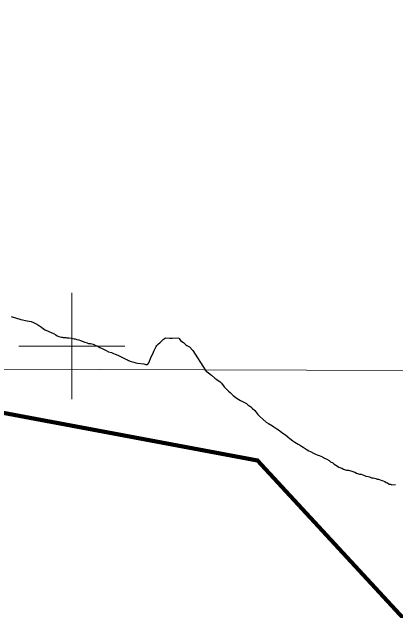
# Model space of a CAD drawing. Extents: x 553962 to 842807, y 8883888 to 9032388.
# Drawn here: x 648873 to 656083, y 8945035 to 8956284 of the extents above; entities that cross this region are included whole.
import ezdxf

# ---------------------------------------------------------------- set-up
doc = ezdxf.new("R2010")
doc.units = 0
doc.header["$LTSCALE"] = 200
for name, color, linetype, lineweight in [('1', 7, 'Continuous', 13), ('12', 7, 'Continuous', 25), ('2', 7, 'Continuous', 13), ('9', 7, 'Continuous', 90)]:
    doc.layers.add(name, color=color, linetype=linetype, lineweight=lineweight)

msp = doc.modelspace()

# ---------------------------------------------------------------- linework, layer by layer
at = {"layer": '1'}
msp.add_line((565315.3, 8949866.8), (791497.7, 8949052.2), dxfattribs=at)
at = {"layer": '12'}
for points in [[(648856.3, 8950558.2), (649040.7, 8950501.6), (649162.3, 8950475.3), (649195.7, 8950466.1), (649232.2, 8950461.1), (649246.8, 8950457.3), (649263.9, 8950450), (649281.7, 8950444.2), (649302.8, 8950433.5), (649338.4, 8950412.6), (649353.4, 8950402.1), (649372.5, 8950392.3), (649390.3, 8950378.1), (649429.6, 8950352.4), (649463.8, 8950322.8)], [(649463.8, 8950322.8), (649496, 8950302.2), (649566.4, 8950276.3), (649656.2, 8950238.2), (649697.2, 8950209.8), (649723.5, 8950193.7), (649754.2, 8950177.4), (649803.5, 8950168), (649822.1, 8950166.5), (649838.4, 8950163.6), (649890.3, 8950161.1), (649908.1, 8950157), (649941.4, 8950154.8), (649991, 8950148.7), (650043.7, 8950137.9), (650060, 8950135.7), (650094.1, 8950124.2), (650129.7, 8950116.2), (650163, 8950105.8), (650246.8, 8950073.4), (650290.2, 8950059), (650299.6, 8950053.7), (650314, 8950049.1), (650350.6, 8950046.1), (650401.7, 8950034.4), (650423.7, 8950025.5), (650495.5, 8949988.7), (650527.2, 8949975.8), (650567.9, 8949956.7), (650647.1, 8949916), (650692.9, 8949894.2), (650744.7, 8949878.8), (650786.2, 8949862.9), (650817.8, 8949847.6), (650868.1, 8949827.7), (650955.7, 8949785.1), (651029.6, 8949745.1), (651050.4, 8949738.1), (651068, 8949728), (651116.1, 8949708.1), (651168, 8949695.8), (651202.9, 8949684), (651236.2, 8949676.7), (651354.7, 8949662.8), (651372.6, 8949657.6), (651386.2, 8949655.9), (651395.9, 8949651.2), (651408.9, 8949652.2), (651421.4, 8949655), (651431.1, 8949662), (651447.1, 8949681.5), (651460.4, 8949714.1), (651478.1, 8949766.7), (651536.2, 8949883), (651545, 8949904.7), (651589.1, 8949992.5), (651602.4, 8950009.9), (651633.8, 8950042.4), (651659.3, 8950063.8), (651672.2, 8950077.6), (651695.1, 8950098.5), (651713.6, 8950118.7), (651719.4, 8950120.8), (651727.6, 8950129), (651743.7, 8950140.7)], [(651743.7, 8950140.7), (651759.9, 8950152.4), (651841.5, 8950147.5), (651886.8, 8950146.4), (652015.9, 8950156.6)], [(652015.9, 8950156.6), (652017.2, 8950142.2), (652048.2, 8950106.5), (652073.3, 8950084.6), (652100.6, 8950064.8), (652145.1, 8950025.5), (652162.5, 8950012.1), (652213.7, 8949988.4), (652275.7, 8949914.2), (652507.9, 8949552.8)], [(652507.9, 8949552.8), (652526.9, 8949530.3), (652569.2, 8949497.5), (652626.3, 8949452.1), (652693.5, 8949399.1), (652728.3, 8949373.8), (652790.5, 8949328.3), (652815.3, 8949300.6), (652867.3, 8949232.7), (652894.6, 8949204.9), (652949.2, 8949149.5), (652979, 8949124.3), (653033.6, 8949071.3), (653085.8, 8949030.9), (653110.7, 8949013.2), (653173, 8948977.8), (653212.8, 8948957.5), (653287.6, 8948916.9), (653314.9, 8948894.2), (653367.1, 8948853.8), (653392, 8948833.6), (653441.6, 8948785.7)], [(653441.6, 8948785.7), (653498.6, 8948710.3), (653535.8, 8948672.5), (653595.5, 8948622), (653660.1, 8948571.5), (653702.4, 8948546.2), (653779.6, 8948498.1), (653804.4, 8948477.9), (653859.2, 8948442.5), (653889.1, 8948422.3), (653946.3, 8948381.8), (653971.1, 8948361.6), (654018.4, 8948328.8), (654070.6, 8948288.4), (654100.4, 8948263.2), (654160.1, 8948220.2), (654195, 8948194.9), (654262.2, 8948156.9), (654284.6, 8948141.8), (654324.4, 8948114), (654351.8, 8948098.8), (654409.1, 8948063.3), (654458.8, 8948030.5), (654488.7, 8948015.2), (654548.5, 8947987.3), (654573.4, 8947972.1), (654628.3, 8947946.7), (654655.7, 8947941.5), (654718.1, 8947918.6), (654752.9, 8947893.3), (654800.3, 8947875.5), (654842.6, 8947850.2), (654867.5, 8947825), (654909.8, 8947804.7), (654937.1, 8947779.4), (654999.3, 8947739), (655026.8, 8947723.8), (655084.1, 8947705.9), (655111.5, 8947685.7), (655168.9, 8947665.2), (655203.9, 8947662.5), (655268.8, 8947647.1), (655328.6, 8947626.6), (655358.5, 8947606.4), (655415.9, 8947588.5), (655445.9, 8947588.3), (655505.8, 8947565.4), (655533.2, 8947550.2), (655578.2, 8947547.4), (655600.6, 8947539.7), (655640.5, 8947524.4), (655668, 8947521.8), (655698, 8947514), (655720.4, 8947511.4), (655747.8, 8947496.2), (655772.8, 8947493.5), (655802.8, 8947483.3), (655835.2, 8947473.1), (655860.1, 8947462.9), (655892.6, 8947450.2), (655915, 8947435), (655942.4, 8947424.8), (655969.7, 8947404.6), (655997.2, 8947401.9), (656019.7, 8947391.7), (656089.8, 8947398.8)]]:
    msp.add_lwpolyline(points, dxfattribs=at)
at = {"layer": '2'}
for p, q in [((650000, 8949000), (650000, 8951000)), ((649000, 8950000), (651000, 8950000))]:
    msp.add_line(p, q, dxfattribs=at)
at = {"layer": '9'}
msp.add_lwpolyline([(645793.1, 8949290.9), (653495.4, 8947850), (659002.1, 8941889), (662654, 8939737.7), (668185.2, 8933928.8)], dxfattribs=at)
msp.add_spline([(637260.6, 8972975.8), (641524.5, 8971056.2), (652526.1, 8965412.7), (653164.3, 8965062.8), (670790.5, 8953770.1), (686194, 8943929.9), (696283.3, 8937647.1)], degree=3, dxfattribs=at)

doc.saveas('drawing.dxf')
